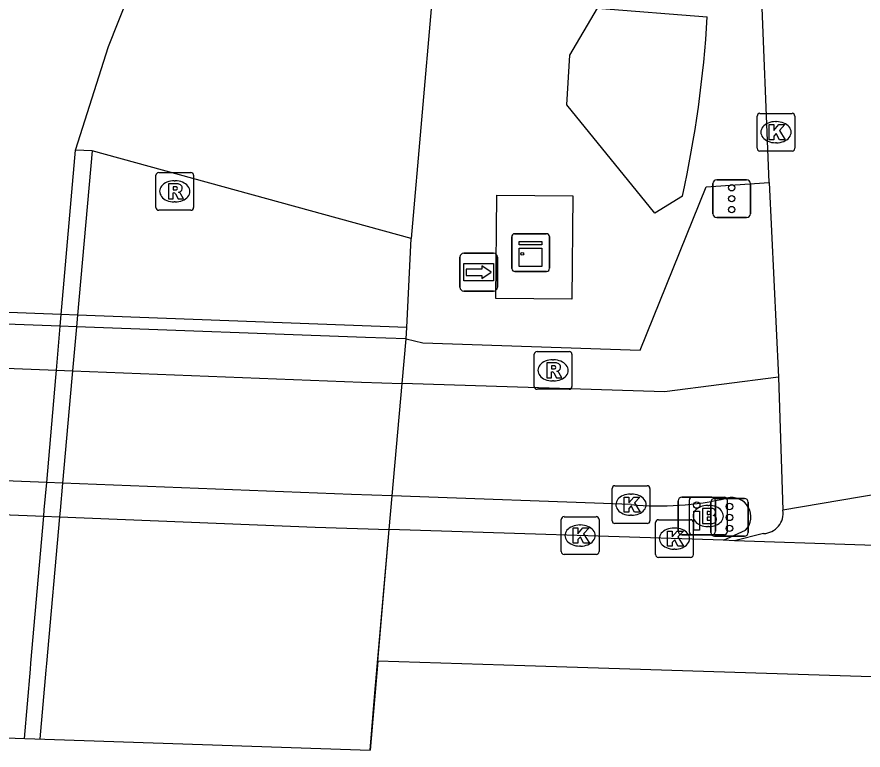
# Model space of a CAD drawing. Extents: x 161928 to 163055, y 386475 to 387428.
# Drawn here: x 161958.83 to 161981.25, y 386519.19 to 386538.62 of the extents above; entities that cross this region are included whole.
import ezdxf

# ---------------------------------------------------------------- set-up
doc = ezdxf.new("R2010")
doc.units = 0
for name, color, linetype in [('IMGEO_Berm_groen', 7, 'Continuous'), ('IMGEO_Brandkraan', 7, 'Continuous'), ('IMGEO_Dek', 7, 'Continuous'), ('IMGEO_Drukknoppaal', 7, 'Continuous'), ('IMGEO_Fietspad_gesloten', 7, 'Continuous'), ('IMGEO_Fietspad_open', 7, 'Continuous'), ('IMGEO_Hek', 7, 'Continuous'), ('IMGEO_Kast', 7, 'Continuous'), ('IMGEO_Kolk', 7, 'Continuous'), ('IMGEO_Muur', 7, 'Continuous'), ('IMGEO_Rijbaan_regionaal_gesloten', 7, 'Continuous'), ('IMGEO_Rioolput', 7, 'Continuous'), ('IMGEO_Terreindeel_open', 7, 'Continuous'), ('IMGEO_Verkeerseiland_gesloten', 7, 'Continuous'), ('IMGEO_Verkeersregelinstallatiepaal', 7, 'Continuous'), ('IMGEO_Voetpad_open', 7, 'Continuous'), ('IMGEO_Wegwijzer', 7, 'Continuous')]:
    doc.layers.add(name, color=color, linetype=linetype)

msp = doc.modelspace()

# ---------------------------------------------------------------- linework, layer by layer
at = {"layer": 'IMGEO_Berm_groen'}
for points in [[(161960.388, 386535.093), (161961.263, 386537.837), (161962.321, 386540.516), (161963.819, 386543.626), (161965.526, 386546.626), (161968.089, 386551.619), (161968.604, 386657.635), (161968.726, 386682.835), (161969.743, 386657.519), (161973.922, 386553.431), (161973.438, 386548.244), (161972.007, 386543.818), (161969.825, 386539.035), (161969.278, 386532.748)], [(161973.398, 386536.293), (161973.475, 386537.612), (161974.213, 386538.855), (161977.118, 386538.622)], [(161976.462, 386533.872), (161975.727, 386533.42), (161973.398, 386536.293)], [(161959.032, 386519.504), (161959.192, 386521.337), (161959.206, 386521.501), (161959.544, 386525.389), (161959.559, 386525.563), (161959.622, 386526.286), (161959.864, 386529.068), (161959.881, 386529.259), (161959.982, 386530.427), (161960.009, 386530.737), (161960.388, 386535.093)], [(161960.827, 386535.071), (161960.388, 386535.093)], [(161969.278, 386532.748), (161960.827, 386535.071)], [(161969.141, 386530.089), (161969.162, 386530.389), (161969.278, 386532.748)]]:
    msp.add_lwpolyline(points, dxfattribs=at)
msp.add_arc((161946.472, 386540.434), 30.699, 347.6577, 356.6161, dxfattribs=at)
at = {"layer": 'IMGEO_Brandkraan'}
for p, q in [((161976.644, 386524.971), (161976.644, 386525.823)), ((161976.719, 386525.897), (161977.571, 386525.897)), ((161977.645, 386525.823), (161977.645, 386524.971)), ((161977.132, 386525.677), (161977.157, 386525.677)), ((161977.155, 386525.117), (161977.13, 386525.117)), ((161977.571, 386524.897), (161976.719, 386524.897))]:
    msp.add_line(p, q, dxfattribs=at)
for points in [[(161976.644, 386524.971), (161976.644, 386525.823)], [(161976.719, 386525.897), (161977.571, 386525.897)], [(161977.645, 386525.823), (161977.645, 386524.971)], [(161976.992, 386525.597), (161976.992, 386525.197), (161977.205, 386525.197)], [(161977.223, 386525.597), (161976.992, 386525.597)], [(161977.171, 386525.516), (161977.117, 386525.516), (161977.117, 386525.44)], [(161977.117, 386525.44), (161977.17, 386525.44)], [(161977.179, 386525.364), (161977.117, 386525.364), (161977.117, 386525.283)], [(161977.117, 386525.283), (161977.179, 386525.283)], [(161977.571, 386524.897), (161976.719, 386524.897)]]:
    msp.add_lwpolyline(points, dxfattribs=at)
for centre, radius, start, end in [((161976.721, 386525.821), 0.0765, 91.552, 178.448), ((161976.721, 386525.821), 0.0765, 91.552, 178.448), ((161977.569, 386525.821), 0.0765, 1.552, 88.448), ((161977.569, 386525.821), 0.0765, 1.552, 88.448), ((161977.227, 386525.452), 0.145, 59.4692, 91.5367), ((161977.252, 386525.499), 0.0922, 285.5137, 58.1501), ((161977.172, 386525.478), 0.0379, 267.8285, 90.9355), ((161977.18, 386525.323), 0.0404, 269.8759, 90.5077), ((161977.257, 386525.307), 0.105, 301.3115, 78.989), ((161977.211, 386525.448), 0.251, 268.6676, 293.5347), ((161976.721, 386524.973), 0.0765, 181.552, 268.448), ((161976.721, 386524.973), 0.0765, 181.552, 268.448), ((161977.569, 386524.973), 0.0765, 271.552, 358.448), ((161977.569, 386524.973), 0.0765, 271.552, 358.448)]:
    msp.add_arc(centre, radius, start, end, dxfattribs=at)
for centre, major_axis, ratio, start_param, end_param in [((161977.131, 386525.397), (-0.387, 0.002), 0.722429, 4.712389, 7.853982), ((161977.156, 386525.397), (-0.39, 0.002), 0.717154, 1.570796, 4.712389)]:
    msp.add_ellipse(centre, major_axis=major_axis, ratio=ratio, start_param=start_param, end_param=end_param, dxfattribs=at)
at = {"layer": 'IMGEO_Dek'}
msp.add_lwpolyline([(161928.749, 386531.924), (161927.693, 386520.564), (161968.189, 386519.194), (161968.314, 386520.705), (161968.697, 386525.04), (161968.775, 386525.93), (161969.037, 386528.91), (161969.141, 386530.089), (161969.162, 386530.389), (161960.44, 386530.72), (161960.009, 386530.737), (161952.113, 386531.036), (161941.907, 386531.424), (161929.937, 386531.879)], close=True, dxfattribs=at)
at = {"layer": 'IMGEO_Drukknoppaal'}
for p, q in [((161976.346, 386524.996), (161976.346, 386525.796)), ((161976.346, 386525.796), (161976.346, 386524.996)), ((161976.446, 386525.896), (161977.236, 386525.896)), ((161977.236, 386525.896), (161976.446, 386525.896)), ((161977.336, 386525.796), (161977.336, 386524.996)), ((161977.336, 386524.996), (161977.336, 386525.796)), ((161977.236, 386524.896), (161976.446, 386524.896)), ((161976.446, 386524.896), (161977.236, 386524.896))]:
    msp.add_line(p, q, dxfattribs=at)
msp.add_lwpolyline([(161976.916, 386525.521), (161976.916, 386525.021), (161976.766, 386525.021), (161976.766, 386525.521), (161976.916, 386525.521)], dxfattribs=at)
msp.add_circle((161976.841, 386525.686), 0.085, dxfattribs=at)
for centre, start, end in [((161976.446, 386525.796), 90, 180), ((161976.446, 386525.796), 90, 180), ((161977.236, 386525.796), 0, 90), ((161977.236, 386525.796), 360, 90), ((161976.446, 386524.996), 180, 270), ((161976.446, 386524.996), 180, 270), ((161977.236, 386524.996), 270, 0), ((161977.236, 386524.996), 270, 0)]:
    msp.add_arc(centre, 0.1, start, end, dxfattribs=at)
at = {"layer": 'IMGEO_Fietspad_gesloten'}
for points in [[(161928.615, 386530.478), (161929.808, 386530.431), (161941.785, 386529.964), (161945.369, 386529.824), (161949.094, 386529.679), (161952.002, 386529.566), (161959.881, 386529.259), (161960.308, 386529.242), (161967.961, 386528.944), (161969.037, 386528.91)], [(161968.775, 386525.93), (161967.698, 386525.97), (161960.043, 386526.27), (161959.622, 386526.286), (161954.938, 386526.469), (161952.949, 386526.547), (161951.777, 386526.593), (161948.787, 386526.71), (161945.003, 386526.859), (161941.536, 386526.994), (161936.433, 386527.194), (161934.443, 386527.272), (161929.544, 386527.464), (161928.339, 386527.511)]]:
    msp.add_lwpolyline(points, dxfattribs=at)
at = {"layer": 'IMGEO_Fietspad_open'}
for points in [[(161979.003, 386529.077), (161975.985, 386528.688), (161969.037, 386528.91)], [(161968.775, 386525.93), (161969.037, 386528.91)], [(161975.099, 386525.698), (161968.775, 386525.93)], [(161977.549, 386524.758), (161978.13, 386525.021)]]:
    msp.add_lwpolyline(points, dxfattribs=at)
for centre, radius, start, end in [((161975.842, 386533.491), 7.829, 264.5557, 283.279), ((161977.764, 386525.377), 0.51, 315.821, 104.0451)]:
    msp.add_arc(centre, radius, start, end, dxfattribs=at)
at = {"layer": 'IMGEO_Hek'}
msp.add_arc((161946.472, 386540.434), 30.699, 347.6577, 356.6161, dxfattribs=at)
at = {"layer": 'IMGEO_Kast'}
for p, q in [((161971.939, 386531.953), (161971.939, 386532.794)), ((161971.939, 386532.794), (161971.939, 386531.953)), ((161972.014, 386532.878), (161972.855, 386532.878)), ((161972.855, 386532.878), (161972.014, 386532.878)), ((161972.939, 386532.803), (161972.939, 386531.962)), ((161972.939, 386531.962), (161972.939, 386532.803)), ((161972.864, 386531.878), (161972.023, 386531.878)), ((161972.023, 386531.878), (161972.864, 386531.878))]:
    msp.add_line(p, q, dxfattribs=at)
for points in [[(161972.134, 386532.668), (161972.734, 386532.668), (161972.734, 386532.583), (161972.134, 386532.583), (161972.134, 386532.668)], [(161972.134, 386532.493), (161972.734, 386532.493), (161972.734, 386532.004), (161972.134, 386532.004), (161972.134, 386532.493)]]:
    msp.add_lwpolyline(points, dxfattribs=at)
msp.add_circle((161972.218, 386532.342), 0.0377, dxfattribs=at)
for centre, start, end in [((161972.017, 386532.8), 92.4484, 184.2845), ((161972.017, 386532.8), 92.4484, 184.2845), ((161972.861, 386532.8), 2.4484, 94.2845), ((161972.861, 386532.8), 2.4484, 94.2845), ((161972.017, 386531.956), 182.4484, 274.2845), ((161972.017, 386531.956), 182.4484, 274.2845), ((161972.861, 386531.956), 272.4484, 4.2845), ((161972.861, 386531.956), 272.4484, 4.2845)]:
    msp.add_arc(centre, 0.0779, start, end, dxfattribs=at)
at = {"layer": 'IMGEO_Kolk'}
for p, q in [((161978.438, 386535.141), (161978.438, 386535.993)), ((161978.513, 386536.067), (161979.365, 386536.067)), ((161979.439, 386535.993), (161979.439, 386535.141)), ((161978.926, 386535.847), (161978.951, 386535.847)), ((161978.949, 386535.287), (161978.924, 386535.287)), ((161979.365, 386535.067), (161978.513, 386535.067)), ((161974.598, 386525.272), (161974.598, 386526.124)), ((161974.673, 386526.198), (161975.525, 386526.198)), ((161975.599, 386526.124), (161975.599, 386525.272)), ((161975.086, 386525.978), (161975.111, 386525.978)), ((161973.325, 386525.379), (161974.177, 386525.379)), ((161975.109, 386525.418), (161975.084, 386525.418)), ((161973.25, 386524.453), (161973.25, 386525.305)), ((161973.738, 386525.159), (161973.763, 386525.159)), ((161974.251, 386525.305), (161974.251, 386524.453)), ((161975.525, 386525.198), (161974.673, 386525.198)), ((161975.748, 386524.373), (161975.748, 386525.225)), ((161975.823, 386525.299), (161976.675, 386525.299)), ((161976.749, 386525.225), (161976.749, 386524.373)), ((161976.236, 386525.079), (161976.261, 386525.079)), ((161973.761, 386524.599), (161973.736, 386524.599)), ((161976.259, 386524.519), (161976.234, 386524.519)), ((161974.177, 386524.379), (161973.325, 386524.379)), ((161976.675, 386524.299), (161975.823, 386524.299))]:
    msp.add_line(p, q, dxfattribs=at)
for points in [[(161978.438, 386535.141), (161978.438, 386535.993)], [(161978.513, 386536.067), (161979.365, 386536.067)], [(161979.439, 386535.993), (161979.439, 386535.141)], [(161978.759, 386535.767), (161978.882, 386535.767), (161978.882, 386535.616), (161979.012, 386535.767), (161979.176, 386535.767), (161979.03, 386535.616), (161979.183, 386535.367), (161979.031, 386535.367), (161978.946, 386535.531), (161978.882, 386535.464), (161978.882, 386535.367), (161978.759, 386535.367), (161978.759, 386535.767)], [(161979.365, 386535.067), (161978.513, 386535.067)], [(161974.598, 386525.272), (161974.598, 386526.124)], [(161974.673, 386526.198), (161975.525, 386526.198)], [(161975.599, 386526.124), (161975.599, 386525.272)], [(161974.919, 386525.898), (161975.042, 386525.898), (161975.042, 386525.747), (161975.172, 386525.898), (161975.336, 386525.898), (161975.19, 386525.747), (161975.343, 386525.498), (161975.191, 386525.498), (161975.106, 386525.662), (161975.042, 386525.595), (161975.042, 386525.498), (161974.919, 386525.498), (161974.919, 386525.898)], [(161973.325, 386525.379), (161974.177, 386525.379)], [(161973.25, 386524.453), (161973.25, 386525.305)], [(161974.251, 386525.305), (161974.251, 386524.453)], [(161975.525, 386525.198), (161974.673, 386525.198)], [(161975.748, 386524.373), (161975.748, 386525.225)], [(161975.823, 386525.299), (161976.675, 386525.299)], [(161976.749, 386525.225), (161976.749, 386524.373)], [(161973.571, 386525.079), (161973.694, 386525.079), (161973.694, 386524.928), (161973.824, 386525.079), (161973.988, 386525.079), (161973.842, 386524.928), (161973.995, 386524.679), (161973.843, 386524.679), (161973.758, 386524.843), (161973.694, 386524.776), (161973.694, 386524.679), (161973.571, 386524.679), (161973.571, 386525.079)], [(161976.069, 386524.999), (161976.192, 386524.999), (161976.192, 386524.848), (161976.322, 386524.999), (161976.486, 386524.999), (161976.34, 386524.848), (161976.493, 386524.599), (161976.341, 386524.599), (161976.256, 386524.763), (161976.192, 386524.696), (161976.192, 386524.599), (161976.069, 386524.599), (161976.069, 386524.999)], [(161974.177, 386524.379), (161973.325, 386524.379)], [(161976.675, 386524.299), (161975.823, 386524.299)]]:
    msp.add_lwpolyline(points, dxfattribs=at)
for centre, start, end in [((161978.515, 386535.991), 91.552, 178.448), ((161978.515, 386535.991), 91.552, 178.448), ((161979.363, 386535.991), 1.552, 88.448), ((161979.363, 386535.991), 1.552, 88.448), ((161978.515, 386535.143), 181.552, 268.448), ((161978.515, 386535.143), 181.552, 268.448), ((161979.363, 386535.143), 271.552, 358.448), ((161979.363, 386535.143), 271.552, 358.448), ((161974.675, 386526.122), 91.552, 178.448), ((161974.675, 386526.122), 91.552, 178.448), ((161975.523, 386526.122), 1.552, 88.448), ((161975.523, 386526.122), 1.552, 88.448), ((161973.327, 386525.303), 91.552, 178.448), ((161973.327, 386525.303), 91.552, 178.448), ((161974.175, 386525.303), 1.552, 88.448), ((161974.175, 386525.303), 1.552, 88.448), ((161974.675, 386525.274), 181.552, 268.448), ((161974.675, 386525.274), 181.552, 268.448), ((161975.523, 386525.274), 271.552, 358.448), ((161975.523, 386525.274), 271.552, 358.448), ((161975.825, 386525.223), 91.552, 178.448), ((161975.825, 386525.223), 91.552, 178.448), ((161976.673, 386525.223), 1.552, 88.448), ((161976.673, 386525.223), 1.552, 88.448), ((161973.327, 386524.455), 181.552, 268.448), ((161973.327, 386524.455), 181.552, 268.448), ((161974.175, 386524.455), 271.552, 358.448), ((161974.175, 386524.455), 271.552, 358.448), ((161975.825, 386524.375), 181.552, 268.448), ((161975.825, 386524.375), 181.552, 268.448), ((161976.673, 386524.375), 271.552, 358.448), ((161976.673, 386524.375), 271.552, 358.448)]:
    msp.add_arc(centre, 0.0765, start, end, dxfattribs=at)
for centre, major_axis, ratio, start_param, end_param in [((161978.925, 386535.567), (-0.387, 0.002), 0.722429, 4.712389, 7.853982), ((161978.95, 386535.567), (-0.39, 0.002), 0.717154, 1.570796, 4.712389), ((161975.085, 386525.698), (-0.387, 0.002), 0.722429, 4.712389, 7.853982), ((161975.11, 386525.698), (-0.39, 0.002), 0.717154, 1.570796, 4.712389), ((161973.737, 386524.879), (-0.387, 0.002), 0.722429, 4.712389, 7.853982), ((161973.762, 386524.879), (-0.39, 0.002), 0.717154, 1.570796, 4.712389), ((161976.235, 386524.799), (-0.387, 0.002), 0.722429, 4.712389, 7.853982), ((161976.26, 386524.799), (-0.39, 0.002), 0.717154, 1.570796, 4.712389)]:
    msp.add_ellipse(centre, major_axis=major_axis, ratio=ratio, start_param=start_param, end_param=end_param, dxfattribs=at)
at = {"layer": 'IMGEO_Muur'}
msp.add_lwpolyline([(161969.141, 386530.089), (161968.065, 386530.129), (161960.413, 386530.411), (161959.982, 386530.427), (161952.089, 386530.719), (161941.88, 386531.096), (161929.907, 386531.538), (161928.717, 386531.582)], dxfattribs=at)
at = {"layer": 'IMGEO_Rijbaan_regionaal_gesloten'}
for points in [[(161978.76, 386534.233), (161977.874, 386556.286), (161971.624, 386691.893), (161970.925, 386705.32)], [(161978.76, 386534.233), (161979.003, 386529.077)], [(161979.003, 386529.077), (161979.123, 386525.549)], [(161994.018, 386528.08), (161979.123, 386525.549)], [(161928.257, 386526.634), (161929.466, 386526.586), (161934.366, 386526.391), (161936.356, 386526.312), (161941.462, 386526.108), (161944.894, 386525.972), (161948.695, 386525.821), (161951.71, 386525.701), (161952.868, 386525.655), (161954.857, 386525.576), (161959.544, 386525.389), (161959.964, 386525.372), (161966.736, 386525.103), (161968.697, 386525.04)], [(161968.395, 386521.551), (161968.697, 386525.04)], [(161977.549, 386524.758), (161968.697, 386525.04)], [(161978.609, 386524.932), (161977.842, 386524.739)], [(161977.842, 386524.739), (161977.549, 386524.758)], [(162001.589, 386523.919), (161994.908, 386524.214), (161984.21, 386524.525), (161977.842, 386524.739)], [(161968.395, 386521.551), (161968.191, 386519.194)], [(162001.427, 386520.316), (161994.745, 386520.601), (161985.09, 386521.018), (161972.284, 386521.423), (161968.395, 386521.551)]]:
    msp.add_lwpolyline(points, dxfattribs=at)
msp.add_arc((161978.591, 386525.47), 0.538, 271.9214, 8.4858, dxfattribs=at)
at = {"layer": 'IMGEO_Rioolput'}
for p, q in [((161962.513, 386533.573), (161962.513, 386534.425)), ((161962.588, 386534.499), (161963.44, 386534.499)), ((161963.514, 386534.425), (161963.514, 386533.573)), ((161963.001, 386534.279), (161963.026, 386534.279)), ((161963.024, 386533.719), (161962.999, 386533.719)), ((161963.44, 386533.499), (161962.588, 386533.499)), ((161972.534, 386528.829), (161972.534, 386529.681)), ((161972.609, 386529.755), (161973.461, 386529.755)), ((161973.535, 386529.681), (161973.535, 386528.829)), ((161973.022, 386529.535), (161973.047, 386529.535)), ((161973.045, 386528.975), (161973.02, 386528.975)), ((161973.461, 386528.755), (161972.609, 386528.755))]:
    msp.add_line(p, q, dxfattribs=at)
for points in [[(161962.513, 386533.573), (161962.513, 386534.425)], [(161962.588, 386534.499), (161963.44, 386534.499)], [(161963.514, 386534.425), (161963.514, 386533.573)], [(161963.102, 386534.197), (161962.85, 386534.199), (161962.85, 386533.799)], [(161963.028, 386534.118), (161962.974, 386534.118), (161962.974, 386534.037)], [(161962.85, 386533.799), (161962.974, 386533.799), (161962.974, 386533.961), (161962.985, 386533.961)], [(161962.974, 386534.037), (161963.026, 386534.037)], [(161963.032, 386533.932), (161963.103, 386533.799), (161963.243, 386533.799), (161963.178, 386533.925)], [(161963.44, 386533.499), (161962.588, 386533.499)], [(161972.534, 386528.829), (161972.534, 386529.681)], [(161972.609, 386529.755), (161973.461, 386529.755)], [(161973.535, 386529.681), (161973.535, 386528.829)], [(161973.123, 386529.453), (161972.871, 386529.455), (161972.871, 386529.055)], [(161973.049, 386529.374), (161972.995, 386529.374), (161972.995, 386529.293)], [(161972.871, 386529.055), (161972.995, 386529.055), (161972.995, 386529.217), (161973.006, 386529.217)], [(161972.995, 386529.293), (161973.047, 386529.293)], [(161973.053, 386529.188), (161973.124, 386529.055), (161973.264, 386529.055), (161973.199, 386529.181)], [(161973.461, 386528.755), (161972.609, 386528.755)]]:
    msp.add_lwpolyline(points, dxfattribs=at)
for centre, radius, start, end in [((161962.59, 386534.423), 0.0765, 91.552, 178.448), ((161962.59, 386534.423), 0.0765, 91.552, 178.448), ((161963.438, 386534.423), 0.0765, 1.552, 88.448), ((161963.438, 386534.423), 0.0765, 1.552, 88.448), ((161963.034, 386534.022), 0.0964, 77.0061, 93.1865), ((161963.048, 386534.079), 0.0378, 276.6634, 79.6772), ((161963.101, 386534.087), 0.109, 350.3612, 89.416), ((161962.984, 386533.908), 0.0533, 26.0293, 88.6989), ((161963.01, 386534.226), 0.19, 274.7715, 282.9687), ((161963.099, 386534.087), 0.112, 277.5842, 350.9817), ((161963.083, 386533.872), 0.108, 29.5134, 73.7905), ((161962.59, 386533.575), 0.0765, 181.552, 268.448), ((161962.59, 386533.575), 0.0765, 181.552, 268.448), ((161963.438, 386533.575), 0.0765, 271.552, 358.448), ((161963.438, 386533.575), 0.0765, 271.552, 358.448), ((161972.611, 386529.679), 0.0765, 91.552, 178.448), ((161972.611, 386529.679), 0.0765, 91.552, 178.448), ((161973.459, 386529.679), 0.0765, 1.552, 88.448), ((161973.459, 386529.679), 0.0765, 1.552, 88.448), ((161973.055, 386529.278), 0.0964, 77.0061, 93.1865), ((161973.069, 386529.335), 0.0378, 276.6634, 79.6772), ((161973.122, 386529.343), 0.109, 350.3612, 89.416), ((161973.005, 386529.164), 0.0533, 26.0293, 88.6989), ((161973.031, 386529.482), 0.19, 274.7715, 282.9687), ((161973.12, 386529.343), 0.112, 277.5842, 350.9817), ((161973.104, 386529.128), 0.108, 29.5134, 73.7905), ((161972.611, 386528.831), 0.0765, 181.552, 268.448), ((161972.611, 386528.831), 0.0765, 181.552, 268.448), ((161973.459, 386528.831), 0.0765, 271.552, 358.448), ((161973.459, 386528.831), 0.0765, 271.552, 358.448)]:
    msp.add_arc(centre, radius, start, end, dxfattribs=at)
for centre, major_axis, ratio, start_param, end_param in [((161963, 386533.999), (-0.387, 0.002), 0.722429, 4.712389, 7.853982), ((161963.025, 386533.999), (-0.39, 0.002), 0.717154, 1.570796, 4.712389), ((161973.021, 386529.255), (-0.387, 0.002), 0.722429, 4.712389, 7.853982), ((161973.046, 386529.255), (-0.39, 0.002), 0.717154, 1.570796, 4.712389)]:
    msp.add_ellipse(centre, major_axis=major_axis, ratio=ratio, start_param=start_param, end_param=end_param, dxfattribs=at)
at = {"layer": 'IMGEO_Terreindeel_open'}
msp.add_lwpolyline([(161960.827, 386535.071), (161960.44, 386530.72), (161960.413, 386530.411), (161960.308, 386529.242), (161960.291, 386529.052), (161960.043, 386526.27), (161959.979, 386525.546), (161959.964, 386525.372), (161959.618, 386521.487), (161959.602, 386521.308), (161959.44, 386519.49)], dxfattribs=at)
at = {"layer": 'IMGEO_Verkeerseiland_gesloten'}
msp.add_lwpolyline([(161968.697, 386525.04), (161968.775, 386525.93)], dxfattribs=at)
at = {"layer": 'IMGEO_Verkeersregelinstallatiepaal'}
for p, q in [((161977.37, 386534.306), (161978.16, 386534.306)), ((161978.16, 386534.306), (161977.37, 386534.306)), ((161977.27, 386533.406), (161977.27, 386534.206)), ((161977.27, 386534.206), (161977.27, 386533.406)), ((161978.26, 386534.206), (161978.26, 386533.406)), ((161978.26, 386533.406), (161978.26, 386534.206)), ((161978.16, 386533.306), (161977.37, 386533.306)), ((161977.37, 386533.306), (161978.16, 386533.306)), ((161977.312, 386525.859), (161978.102, 386525.859)), ((161978.102, 386525.859), (161977.312, 386525.859)), ((161977.212, 386524.959), (161977.212, 386525.759)), ((161977.212, 386525.759), (161977.212, 386524.959)), ((161978.202, 386525.759), (161978.202, 386524.959)), ((161978.202, 386524.959), (161978.202, 386525.759)), ((161978.102, 386524.859), (161977.312, 386524.859)), ((161977.312, 386524.859), (161978.102, 386524.859))]:
    msp.add_line(p, q, dxfattribs=at)
for centre in [(161977.765, 386534.096), (161977.765, 386533.806), (161977.765, 386533.516), (161977.707, 386525.649), (161977.707, 386525.359), (161977.707, 386525.069)]:
    msp.add_circle(centre, 0.085, dxfattribs=at)
for centre, start, end in [((161977.37, 386534.206), 90, 180), ((161977.37, 386534.206), 90, 180), ((161978.16, 386534.206), 0, 90), ((161978.16, 386534.206), 360, 90), ((161977.37, 386533.406), 180, 270), ((161977.37, 386533.406), 180, 270), ((161978.16, 386533.406), 270, 0), ((161978.16, 386533.406), 270, 0), ((161977.312, 386525.759), 90, 180), ((161977.312, 386525.759), 90, 180), ((161978.102, 386525.759), 0, 90), ((161978.102, 386525.759), 360, 90), ((161977.312, 386524.959), 180, 270), ((161977.312, 386524.959), 180, 270), ((161978.102, 386524.959), 270, 0), ((161978.102, 386524.959), 270, 0)]:
    msp.add_arc(centre, 0.1, start, end, dxfattribs=at)
at = {"layer": 'IMGEO_Voetpad_open'}
for points in [[(161969.141, 386530.089), (161969.582, 386529.987), (161975.339, 386529.791), (161977.091, 386534.118), (161978.76, 386534.233)], [(161971.518, 386531.161), (161971.542, 386533.898), (161973.556, 386533.88), (161973.532, 386531.143), (161971.518, 386531.161)], [(161969.037, 386528.91), (161969.141, 386530.089)]]:
    msp.add_lwpolyline(points, dxfattribs=at)
at = {"layer": 'IMGEO_Wegwijzer'}
for p, q in [((161970.668, 386532.358), (161971.458, 386532.358)), ((161971.458, 386532.358), (161970.668, 386532.358)), ((161970.568, 386531.458), (161970.568, 386532.258)), ((161970.568, 386532.258), (161970.568, 386531.458)), ((161971.558, 386532.258), (161971.558, 386531.458)), ((161971.558, 386531.458), (161971.558, 386532.258)), ((161971.458, 386531.358), (161970.668, 386531.358)), ((161970.668, 386531.358), (161971.458, 386531.358))]:
    msp.add_line(p, q, dxfattribs=at)
for points in [[(161970.669, 386532.09), (161971.457, 386532.09), (161971.457, 386531.626), (161970.669, 386531.626), (161970.669, 386532.09)], [(161970.734, 386531.942), (161970.734, 386531.858), (161970.734, 386531.774), (161971.145, 386531.774), (161971.145, 386531.691), (161971.392, 386531.858), (161971.145, 386532.025), (161971.145, 386531.942), (161970.734, 386531.942)]]:
    msp.add_lwpolyline(points, dxfattribs=at)
for centre, start, end in [((161970.668, 386532.258), 90, 180), ((161970.668, 386532.258), 90, 180), ((161971.458, 386532.258), 0, 90), ((161971.458, 386532.258), 360, 90), ((161970.668, 386531.458), 180, 270), ((161970.668, 386531.458), 180, 270), ((161971.458, 386531.458), 270, 0), ((161971.458, 386531.458), 270, 0)]:
    msp.add_arc(centre, 0.1, start, end, dxfattribs=at)

doc.saveas('drawing.dxf')
